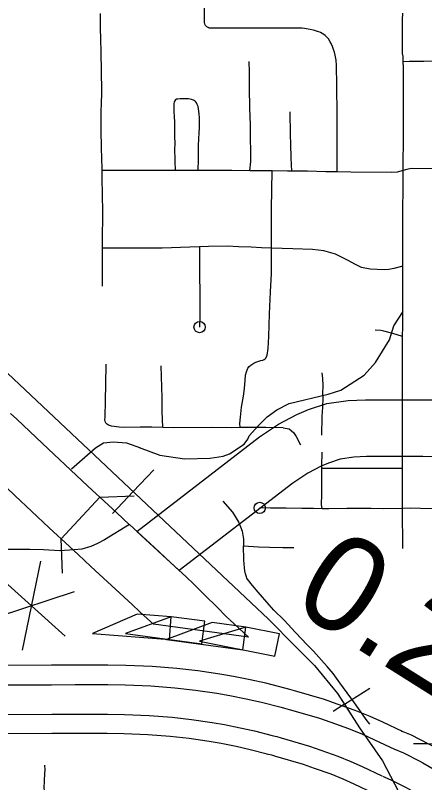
# Model space of a CAD drawing. Extents: x -19 to 366, y -4 to 359.
# Drawn here: x 154.467 to 154.808, y 194.052 to 194.69 of the extents above; entities that cross this region are included whole.
import ezdxf

# ---------------------------------------------------------------- set-up
doc = ezdxf.new("R2010")
doc.units = 0
for name, color, linetype in [('Level 10', 7, 'Continuous'), ('Level 19', 7, 'Continuous'), ('Level 33', 7, 'Continuous'), ('Level 35', 7, 'Continuous'), ('Level 37', 7, 'Continuous'), ('Level 40', 7, 'Continuous'), ('Level 42', 7, 'Continuous'), ('Level 48', 7, 'Continuous'), ('Level 60', 7, 'Continuous')]:
    doc.layers.add(name, color=color, linetype=linetype)

msp = doc.modelspace()

# ---------------------------------------------------------------- linework, layer by layer
at = {"layer": 'Level 10'}
for p, q in [((154.50503, 194.25437), (154.53721, 194.28909)), ((154.52965, 194.23156), (154.52964, 194.23157)), ((154.60254, 194.22872), (154.60903, 194.22276)), ((154.62495, 194.20735), (154.63448, 194.19784)), ((154.57695, 194.18794), (154.57052, 194.19384))]:
    msp.add_line(p, q, dxfattribs=at)
for points in [[(154.60325, 194.22807), (154.56795, 194.26066), (154.67021, 194.3392), (154.68592, 194.34978), (154.70127, 194.35793), (154.71101, 194.36196), (154.72622, 194.36693), (154.74403, 194.36956), (154.7582, 194.37018), (154.78907, 194.37023)], [(154.78907, 194.37023), (154.80641, 194.37021), (154.82577, 194.36999), (154.83499, 194.36973), (154.85576, 194.36934)], [(154.53721, 194.28909), (154.53406, 194.29202), (154.52724, 194.29835), (154.51269, 194.31198), (154.49909, 194.32473), (154.48408, 194.33879), (154.46795, 194.35404), (154.46287, 194.35874)], [(154.50503, 194.25437), (154.50186, 194.2573), (154.49494, 194.26373), (154.48031, 194.27744), (154.46672, 194.29017), (154.45163, 194.3043), (154.43559, 194.31947), (154.43115, 194.32358)], [(154.78908, 194.32288), (154.75926, 194.32283), (154.74854, 194.32237), (154.73712, 194.32067), (154.72743, 194.31752), (154.72148, 194.31505), (154.71031, 194.30912), (154.69788, 194.30075), (154.60325, 194.22807)], [(154.85488, 194.322), (154.83388, 194.32239), (154.82484, 194.32265), (154.80611, 194.32286), (154.78908, 194.32288)], [(154.53721, 194.28909), (154.5513, 194.27603), (154.56171, 194.26641)], [(154.56175, 194.26637), (154.58255, 194.24719), (154.59605, 194.23468), (154.60254, 194.22872)], [(154.52964, 194.23157), (154.51914, 194.24129), (154.50503, 194.25437)], [(154.57052, 194.19384), (154.56395, 194.19988), (154.55041, 194.21242), (154.52965, 194.23156)], [(154.60903, 194.22276), (154.61543, 194.21686), (154.62495, 194.20735)], [(154.63448, 194.19784), (154.64265, 194.18967), (154.64514, 194.18734)], [(154.66082, 194.17261), (154.58187, 194.18341), (154.57695, 194.18794)], [(154.64531, 194.18719), (154.65696, 194.17631), (154.66082, 194.17261)]]:
    msp.add_lwpolyline(points, dxfattribs=at)
at = {"layer": 'Level 19'}
for p, q in [((154.73472, 194.11703), (154.73479, 194.11701)), ((154.78833, 194.09456), (154.78927, 194.09414)), ((154.71582, 194.06346), (154.71575, 194.06348))]:
    msp.add_line(p, q, dxfattribs=at)
for points in [[(154.73479, 194.11701), (154.72413, 194.1208), (154.69929, 194.12806), (154.69521, 194.12918), (154.69233, 194.12995), (154.6911, 194.13029), (154.67539, 194.13427), (154.66233, 194.1372), (154.64837, 194.13994), (154.63703, 194.14189), (154.6188, 194.14456), (154.60112, 194.14658), (154.5806, 194.14817), (154.55885, 194.14909), (154.54389, 194.14935), (154.53907, 194.14937), (154.53441, 194.14938), (154.51654, 194.14934), (154.49695, 194.14922), (154.44958, 194.14898), (154.43224, 194.14892), (154.38617, 194.14949)], [(154.38597, 194.13339), (154.43217, 194.13282), (154.44964, 194.13289), (154.49704, 194.13312), (154.51661, 194.13324), (154.5344, 194.13328), (154.53901, 194.13327), (154.54372, 194.13325), (154.55837, 194.133), (154.57964, 194.13209), (154.59959, 194.13055), (154.61672, 194.1286), (154.6345, 194.126), (154.64545, 194.12411), (154.65902, 194.12144), (154.67165, 194.11861), (154.68698, 194.11473), (154.6881, 194.11442), (154.69098, 194.11365), (154.69489, 194.11257), (154.71917, 194.10548), (154.72939, 194.10184)], [(154.78927, 194.09414), (154.77263, 194.10191), (154.76233, 194.10664), (154.74982, 194.11171), (154.73472, 194.11703)], [(154.38567, 194.10877), (154.43207, 194.1082), (154.44975, 194.10827), (154.49718, 194.1085), (154.51672, 194.10862), (154.53439, 194.10866), (154.53893, 194.10865), (154.54347, 194.10863), (154.55763, 194.10839), (154.57817, 194.10751), (154.59724, 194.10604), (154.61354, 194.10418), (154.63063, 194.10168), (154.64099, 194.09989), (154.65395, 194.09735), (154.66594, 194.09466), (154.68068, 194.09093), (154.68163, 194.09066), (154.68452, 194.08989), (154.68817, 194.08888), (154.71159, 194.08204), (154.72115, 194.07865)], [(154.72937, 194.10185), (154.74412, 194.09665), (154.75595, 194.09186), (154.76587, 194.0873), (154.78246, 194.07956)], [(154.82475, 194.07593), (154.81387, 194.08217), (154.81102, 194.08371), (154.79674, 194.091), (154.78833, 194.09456)], [(154.71575, 194.06348), (154.70663, 194.06672), (154.68378, 194.07339), (154.6803, 194.07435), (154.6774, 194.07513), (154.67656, 194.07536), (154.6622, 194.079), (154.65064, 194.08159), (154.63807, 194.08406), (154.62809, 194.08578), (154.61146, 194.08821), (154.59571, 194.09001), (154.5772, 194.09144), (154.55715, 194.09229), (154.54331, 194.09254), (154.53888, 194.09255), (154.53438, 194.09256), (154.51679, 194.09252), (154.49727, 194.0924), (154.44982, 194.09217), (154.432, 194.0921), (154.38548, 194.09267)], [(154.72117, 194.07864), (154.7354, 194.07362), (154.74618, 194.06925), (154.75552, 194.06496), (154.77204, 194.05725)], [(154.78205, 194.07974), (154.78993, 194.0764), (154.80354, 194.06945), (154.80604, 194.06811), (154.81673, 194.06197)], [(154.76523, 194.04266), (154.74876, 194.05035), (154.7398, 194.05446), (154.7297, 194.05856), (154.71582, 194.06346)], [(154.77245, 194.05707), (154.77952, 194.05407), (154.7921, 194.04765), (154.79407, 194.04659), (154.80448, 194.04061)]]:
    msp.add_lwpolyline(points, dxfattribs=at)
at = {"layer": 'Level 33'}
for points in [[(154.62558, 194.68101), (154.62514, 194.68166), (154.62463, 194.68267), (154.62425, 194.68424), (154.62422, 194.68758), (154.62423, 194.6899), (154.62422, 194.69325), (154.62421, 194.69844), (154.62417, 194.70215), (154.62416, 194.70793), (154.62417, 194.71151), (154.62414, 194.72294), (154.62414, 194.72436), (154.62432, 194.73112), (154.62468, 194.73398), (154.62506, 194.73573), (154.62574, 194.73826)], [(154.53904, 194.56081), (154.53886, 194.57242), (154.53862, 194.57803), (154.53846, 194.58333), (154.53821, 194.59084), (154.53817, 194.59551), (154.53818, 194.59971), (154.5382, 194.60552), (154.53817, 194.60976), (154.53845, 194.61683), (154.53862, 194.61921), (154.53875, 194.62277), (154.53874, 194.62781), (154.53875, 194.63228), (154.5386, 194.63867), (154.53857, 194.64282), (154.53849, 194.64723), (154.53826, 194.65567), (154.53814, 194.66125), (154.53792, 194.6686), (154.53791, 194.67058), (154.53783, 194.67876), (154.53775, 194.68469), (154.53766, 194.69164)], [(154.78979, 194.65142), (154.78973, 194.65574), (154.78918, 194.65836), (154.78918, 194.65925), (154.78918, 194.66089), (154.78909, 194.66625), (154.78909, 194.66858), (154.78912, 194.67548), (154.78913, 194.67897), (154.78921, 194.68265), (154.78926, 194.6866), (154.78941, 194.69169)], [(154.72521, 194.67268), (154.72472, 194.67312), (154.72358, 194.67399), (154.72225, 194.67498), (154.72074, 194.6757), (154.71951, 194.67621), (154.71832, 194.67666), (154.71578, 194.67742), (154.71466, 194.67773), (154.71216, 194.67833), (154.70759, 194.67906), (154.70555, 194.67918), (154.70185, 194.67925), (154.70149, 194.67924), (154.696, 194.67924), (154.68593, 194.67937), (154.68055, 194.67933), (154.67587, 194.67929), (154.65638, 194.67925), (154.64968, 194.67917), (154.64004, 194.67918), (154.63629, 194.67921), (154.63077, 194.67927), (154.62885, 194.67928), (154.62804, 194.67944), (154.62733, 194.67974), (154.62668, 194.68004), (154.62622, 194.68038), (154.62558, 194.68101)], [(154.73479, 194.55972), (154.73478, 194.58015), (154.73478, 194.5839), (154.7348, 194.58654), (154.73482, 194.60235), (154.73476, 194.60676), (154.7347, 194.61359), (154.73456, 194.6253), (154.73456, 194.62938), (154.73453, 194.63487), (154.73428, 194.6448), (154.73421, 194.64819), (154.73391, 194.6527), (154.73321, 194.65695), (154.7324, 194.65943), (154.7318, 194.66151), (154.73089, 194.664), (154.72971, 194.66643), (154.729, 194.66799), (154.7274, 194.67054), (154.72669, 194.67134), (154.72521, 194.67268)], [(154.66201, 194.56067), (154.66287, 194.56837), (154.66273, 194.58175), (154.66272, 194.58267), (154.66256, 194.59279), (154.66253, 194.59781), (154.66226, 194.60682), (154.66214, 194.61153), (154.66198, 194.61706), (154.66181, 194.62525), (154.66175, 194.62957), (154.66171, 194.63328), (154.66165, 194.63926), (154.66162, 194.64261), (154.66161, 194.65156)], [(154.78978, 194.5609), (154.78978, 194.56714), (154.78984, 194.58555), (154.78986, 194.59199), (154.78989, 194.59993), (154.78995, 194.60825), (154.78999, 194.61794), (154.78999, 194.62327), (154.78999, 194.62908), (154.78998, 194.63321), (154.78998, 194.63634), (154.78997, 194.64058), (154.7899, 194.64466), (154.78984, 194.64672), (154.78979, 194.65142)], [(154.85579, 194.65164), (154.85237, 194.65183), (154.84977, 194.65173), (154.84821, 194.65173), (154.84624, 194.65177), (154.84311, 194.65185), (154.83748, 194.65187), (154.83348, 194.65185), (154.83274, 194.65187), (154.83139, 194.65183), (154.82857, 194.65182), (154.82436, 194.65188), (154.82218, 194.65188), (154.81796, 194.65185), (154.81519, 194.6518), (154.80686, 194.65166), (154.80385, 194.65162), (154.79973, 194.65154), (154.79469, 194.6515), (154.78979, 194.65142)], [(154.61897, 194.56099), (154.61926, 194.57028), (154.61938, 194.58045), (154.6194, 194.58139), (154.61969, 194.58745), (154.61994, 194.59184), (154.62015, 194.59674), (154.62025, 194.60044), (154.62016, 194.60482), (154.61988, 194.6081), (154.61933, 194.61226), (154.61892, 194.61406), (154.61825, 194.61591), (154.61771, 194.61722), (154.6168, 194.6183), (154.61612, 194.61895), (154.61515, 194.6195), (154.61353, 194.62003), (154.61227, 194.62028), (154.61103, 194.62041), (154.60719, 194.62048), (154.60558, 194.62044), (154.60402, 194.62042), (154.6022, 194.62037), (154.60132, 194.62026), (154.601, 194.62011), (154.60023, 194.61957), (154.59961, 194.6189), (154.59916, 194.61807), (154.59886, 194.61639), (154.59872, 194.61318), (154.59873, 194.61197), (154.59881, 194.61008), (154.59906, 194.60562), (154.59924, 194.6013), (154.59929, 194.5995), (154.59933, 194.59504), (154.59932, 194.59383), (154.59938, 194.59039), (154.59944, 194.58739), (154.59949, 194.58489), (154.59946, 194.58201), (154.59943, 194.57985), (154.59946, 194.56872), (154.6, 194.56095)], [(154.697, 194.56041), (154.69631, 194.57152), (154.69609, 194.58275), (154.69608, 194.58385), (154.69604, 194.58514), (154.69602, 194.58822), (154.696, 194.59606), (154.69601, 194.59657), (154.69574, 194.60395), (154.69557, 194.60981)], [(154.6, 194.56095), (154.58903, 194.56085), (154.57352, 194.56082), (154.55488, 194.56086), (154.53904, 194.56081)], [(154.5394, 194.4964), (154.5395, 194.50123), (154.53966, 194.5267), (154.53913, 194.55456), (154.53904, 194.56081)], [(154.61897, 194.56099), (154.60558, 194.56101), (154.6, 194.56095)], [(154.66201, 194.56067), (154.64718, 194.56079), (154.62614, 194.56099), (154.61897, 194.56099)], [(154.68049, 194.56052), (154.67556, 194.56055), (154.66201, 194.56067)], [(154.68009, 194.49614), (154.68007, 194.50334), (154.68018, 194.52893), (154.68049, 194.56052)], [(154.697, 194.56041), (154.69326, 194.56045), (154.68049, 194.56052)], [(154.78978, 194.5609), (154.78475, 194.55946), (154.77997, 194.55932), (154.74622, 194.55953), (154.73479, 194.55972)], [(154.78937, 194.48118), (154.7894, 194.49921), (154.78943, 194.52741), (154.7898, 194.54667), (154.78978, 194.5609)], [(154.92271, 194.56181), (154.90179, 194.5619), (154.86377, 194.56224), (154.83021, 194.56241), (154.79622, 194.56246), (154.79285, 194.56178), (154.78978, 194.5609)], [(154.73479, 194.55972), (154.72525, 194.55988), (154.71017, 194.56029), (154.697, 194.56041)], [(154.61999, 194.49739), (154.61209, 194.49706), (154.58912, 194.49633), (154.57526, 194.49639), (154.55759, 194.4964), (154.5394, 194.4964)], [(154.68009, 194.49614), (154.67162, 194.49663), (154.66318, 194.49698), (154.6526, 194.49747), (154.6435, 194.49792), (154.62754, 194.49771), (154.61999, 194.49739)], [(154.61999, 194.49739), (154.62014, 194.47904), (154.62028, 194.45379), (154.62037, 194.43985), (154.62024, 194.43067)], [(154.53938, 194.46461), (154.53928, 194.49009), (154.5394, 194.4964)], [(154.65391, 194.34698), (154.65376, 194.3503), (154.65427, 194.3556), (154.65522, 194.36403), (154.6568, 194.3731), (154.65753, 194.37953), (154.65801, 194.38647), (154.65852, 194.39071), (154.65915, 194.39338), (154.66044, 194.39633), (154.66139, 194.39783), (154.66289, 194.39907), (154.66531, 194.40052), (154.66704, 194.40141), (154.66945, 194.40228), (154.67111, 194.40282), (154.6729, 194.4032), (154.67405, 194.40363), (154.67489, 194.40413), (154.67544, 194.40482), (154.6765, 194.4072), (154.6774, 194.41275), (154.67781, 194.42282), (154.67853, 194.44154), (154.67932, 194.46008), (154.67994, 194.47511), (154.68014, 194.48903), (154.68009, 194.49614)], [(154.78937, 194.48118), (154.78203, 194.4793), (154.77766, 194.47841), (154.77375, 194.4782), (154.76218, 194.47882), (154.75512, 194.4803), (154.74991, 194.48266), (154.74346, 194.4862), (154.73331, 194.49127), (154.72376, 194.49396), (154.71434, 194.49524), (154.69786, 194.49585), (154.68009, 194.49614)], [(154.78927, 194.42277), (154.78928, 194.4312), (154.78937, 194.48118)], [(154.78927, 194.42277), (154.78095, 194.42528), (154.77359, 194.42735), (154.77259, 194.42761), (154.77119, 194.42776), (154.76626, 194.42805)], [(154.78911, 194.34656), (154.7891, 194.35012), (154.78916, 194.37817), (154.78924, 194.407), (154.78927, 194.42277)], [(154.54242, 194.35053), (154.54214, 194.35099), (154.54163, 194.35221), (154.54137, 194.35376), (154.54147, 194.35543), (154.54188, 194.36995), (154.54226, 194.38278), (154.5423, 194.39964)], [(154.58953, 194.34707), (154.58913, 194.36074), (154.5891, 194.37173), (154.58831, 194.39842)], [(154.72207, 194.34067), (154.72239, 194.35615), (154.72284, 194.36398), (154.72299, 194.37166), (154.72283, 194.3754), (154.72295, 194.38189), (154.72277, 194.38775), (154.72232, 194.39265)], [(154.58953, 194.34707), (154.58041, 194.34722), (154.57079, 194.34727), (154.55678, 194.34716), (154.55315, 194.34733), (154.55101, 194.34755), (154.54896, 194.34793), (154.54687, 194.34831), (154.54438, 194.34914), (154.54344, 194.34962), (154.54262, 194.35019), (154.54242, 194.35053)], [(154.65391, 194.34698), (154.64695, 194.34693), (154.63044, 194.34695), (154.59854, 194.34691), (154.58953, 194.34707)], [(154.6897, 194.34676), (154.67548, 194.34712), (154.65391, 194.34698)], [(154.6897, 194.34676), (154.69487, 194.34597), (154.69838, 194.34299), (154.70055, 194.33947), (154.7041, 194.33263)], [(154.78914, 194.27983), (154.78909, 194.28551), (154.7891, 194.31139), (154.78909, 194.3133), (154.78908, 194.31997), (154.7891, 194.33966), (154.78911, 194.34656)], [(154.72213, 194.27949), (154.72183, 194.28295), (154.72187, 194.29134), (154.72207, 194.30894), (154.72211, 194.31336), (154.72211, 194.31496), (154.72228, 194.32649)], [(154.72211, 194.31321), (154.78909, 194.31321)], [(154.63952, 194.28578), (154.64751, 194.27665), (154.65292, 194.26799), (154.65563, 194.26095), (154.65671, 194.25418), (154.65683, 194.24855)], [(154.72213, 194.27949), (154.7149, 194.2796), (154.70538, 194.27964), (154.69232, 194.27994), (154.67929, 194.28009), (154.67024, 194.28014)], [(154.78914, 194.27983), (154.77359, 194.27947), (154.76295, 194.27964), (154.75393, 194.27966), (154.74292, 194.27965), (154.72791, 194.2794), (154.72213, 194.27949)], [(154.85562, 194.27912), (154.8475, 194.27901), (154.83114, 194.27945), (154.81655, 194.27951), (154.80406, 194.27977), (154.79555, 194.27997), (154.78914, 194.27983)], [(154.78943, 194.24648), (154.78914, 194.27983)], [(154.56175, 194.26637), (154.54096, 194.25366), (154.53529, 194.25068), (154.52961, 194.24815), (154.52205, 194.24599), (154.51568, 194.24521), (154.50391, 194.24451), (154.49039, 194.24522), (154.47877, 194.24566), (154.46089, 194.24565), (154.45442, 194.24566)], [(154.66887, 194.21022), (154.66419, 194.21561), (154.66, 194.22093), (154.65956, 194.22164), (154.65914, 194.22274), (154.65838, 194.22529), (154.65788, 194.22789), (154.65757, 194.23022), (154.65713, 194.23687), (154.65683, 194.24855)], [(154.65683, 194.24855), (154.66933, 194.24793), (154.67839, 194.24766), (154.68962, 194.24728), (154.69872, 194.24714)], [(154.67807, 194.1996), (154.66887, 194.21022)], [(154.72182, 194.15341), (154.71516, 194.16097), (154.70986, 194.1662), (154.7001, 194.17663), (154.69058, 194.18672), (154.68195, 194.19514), (154.67807, 194.1996)], [(154.72641, 194.1482), (154.72182, 194.15341)], [(154.76181, 194.1004), (154.75899, 194.10423), (154.75456, 194.11046), (154.74927, 194.11789), (154.73707, 194.13463), (154.73144, 194.14251), (154.72641, 194.1482)], [(154.81709, 194.0835), (154.80933, 194.08395), (154.80822, 194.08395), (154.80583, 194.08394), (154.80298, 194.08393), (154.80024, 194.08392), (154.79822, 194.08391)], [(154.49334, 194.03105), (154.49135, 194.04371), (154.4908, 194.04709), (154.49148, 194.05919), (154.49153, 194.06214), (154.49127, 194.06611)]]:
    msp.add_lwpolyline(points, dxfattribs=at)
for centre in [(154.62024, 194.43067), (154.67024, 194.28014)]:
    msp.add_circle(centre, 0.00473, dxfattribs=at)
at = {"layer": 'Level 35'}
for points in [[(154.66151, 194.34015), (154.66912, 194.34878), (154.67637, 194.35603), (154.68463, 194.36187), (154.69481, 194.36708), (154.72732, 194.37473), (154.73771, 194.37823), (154.75712, 194.39072), (154.76669, 194.40104), (154.77828, 194.42012), (154.78197, 194.43154), (154.78964, 194.44356)], [(154.57002, 194.33047), (154.58717, 194.32399), (154.60775, 194.32093), (154.62898, 194.3215), (154.63996, 194.32311), (154.64506, 194.32504), (154.6573, 194.33311), (154.66048, 194.3375), (154.66151, 194.34015)], [(154.51343, 194.31283), (154.53355, 194.33014), (154.54028, 194.33428), (154.54829, 194.33505), (154.55934, 194.33428), (154.57102, 194.33009)]]:
    msp.add_lwpolyline(points, dxfattribs=at)
at = {"layer": 'Level 37'}
for points in [[(154.53721, 194.28909), (154.5656, 194.29017)], [(154.5061, 194.22598), (154.50503, 194.25437)]]:
    msp.add_lwpolyline(points, dxfattribs=at)
at = {"layer": 'Level 40'}
for p, q in [((154.5649, 194.29377), (154.58203, 194.31198)), ((154.5649, 194.29377), (154.54777, 194.27556)), ((154.74085, 194.11682), (154.76191, 194.1303)), ((154.74085, 194.11682), (154.73146, 194.11081))]:
    msp.add_line(p, q, dxfattribs=at)
for points in [[(153.82089, 195.43242), (153.85739, 195.36963), (153.94062, 195.22089), (154.06212, 194.99912), (154.16182, 194.81876), (154.27799, 194.61123), (154.29401, 194.58541), (154.3127, 194.55824), (154.33273, 194.52885), (154.367, 194.48966), (154.39905, 194.45181), (154.44089, 194.41039), (154.67767, 194.18772), (154.69993, 194.16501), (154.71595, 194.14898), (154.73509, 194.12582), (154.75334, 194.09732), (154.77247, 194.06971), (154.79873, 194.01939), (154.82811, 193.94992), (154.91401, 193.74417), (154.99769, 193.54333)], [(154.00994, 195.09436), (154.06212, 194.99912), (154.16182, 194.81876), (154.27799, 194.61123), (154.29401, 194.58541), (154.3127, 194.55824), (154.33273, 194.52885), (154.367, 194.48966), (154.39905, 194.45181), (154.44089, 194.41039), (154.67767, 194.18772), (154.69993, 194.16501), (154.71595, 194.14898), (154.73509, 194.12582), (154.74621, 194.10846)]]:
    msp.add_lwpolyline(points, dxfattribs=at)
at = {"layer": 'Level 42'}
for p, q in [((154.56817, 194.19182), (154.53101, 194.17571)), ((154.59649, 194.18962), (154.56817, 194.19182)), ((154.59649, 194.18962), (154.5585, 194.17561)), ((154.63067, 194.18473), (154.59268, 194.17071)), ((154.59502, 194.17074), (154.59649, 194.18962)), ((154.62465, 194.18584), (154.59649, 194.18962)), ((154.62213, 194.16707), (154.62465, 194.18584)), ((154.65883, 194.18095), (154.63067, 194.18473)), ((154.65883, 194.18095), (154.62001, 194.16944)), ((154.65631, 194.16218), (154.65883, 194.18095)), ((154.68668, 194.17535), (154.65883, 194.18095)), ((154.53101, 194.17571), (154.59502, 194.17074)), ((154.5585, 194.17561), (154.62213, 194.16707)), ((154.68295, 194.15678), (154.68668, 194.17535)), ((154.59268, 194.17071), (154.65631, 194.16218)), ((154.62001, 194.16944), (154.68295, 194.15678))]:
    msp.add_line(p, q, dxfattribs=at)
at = {"layer": 'Level 48'}
for p, q in [((154.48785, 194.23588), (154.47237, 194.16172)), ((154.45187, 194.22404), (154.50835, 194.17355)), ((154.44413, 194.18696), (154.51609, 194.21063))]:
    msp.add_line(p, q, dxfattribs=at)
at = {"layer": 'Level 60'}
for points in [[(156.50946, 189.3937), (156.44759, 191.65634), (156.2114, 200.27623), (155.97446, 208.89626), (155.73678, 217.51643), (155.49836, 226.13674), (155.2592, 234.75719), (155.01929, 243.37778), (154.77865, 251.9985), (154.53727, 260.61937), (154.29515, 269.24038), (154.0523, 277.86152), (153.80871, 286.48281), (153.56438, 295.10424), (153.31933, 303.72581), (153.07354, 312.34752), (152.82702, 320.96938), (152.57978, 329.59137), (152.3318, 338.21351), (152.0831, 346.83579)], [(0, 189.51617), (7.11214, 189.52059), (14.22427, 189.53386), (21.33637, 189.55597), (28.44845, 189.58693), (35.56048, 189.62672), (42.67245, 189.67537), (49.78436, 189.73285), (56.89619, 189.79918), (64.00793, 189.87436), (71.11958, 189.95838), (78.23111, 190.05124), (85.34253, 190.15294), (92.45381, 190.26349), (99.56495, 190.38288), (106.67593, 190.51112), (113.78675, 190.6482), (120.89739, 190.79412), (128.00785, 190.94888), (135.11811, 191.11248), (142.22816, 191.28493), (149.33799, 191.46621), (156.44759, 191.65634), (163.55694, 191.85531), (170.66605, 192.06312), (177.77489, 192.27977), (184.88345, 192.50526), (191.99173, 192.73959), (199.09971, 192.98276), (206.20739, 193.23477), (213.31474, 193.49561), (220.42177, 193.7653), (227.52845, 194.04382), (234.63479, 194.33118), (241.74076, 194.62738), (248.84635, 194.93241), (255.95157, 195.24628), (263.05638, 195.56898), (270.16079, 195.90052), (277.26478, 196.24089), (284.36834, 196.5901), (291.47147, 196.94814), (298.57414, 197.31501), (305.67635, 197.69072), (312.77809, 198.07525), (319.87934, 198.46862), (326.9801, 198.87082), (334.08035, 199.28185), (341.18009, 199.7017)]]:
    msp.add_spline(points, degree=3, dxfattribs=at)

# ---------------------------------------------------------------- texts
at = {"layer": 'Level 48'}
msp.add_text('0.2', height=0.08, rotation=327.82664, dxfattribs=at).set_placement((154.69465, 194.19867))

doc.saveas('drawing.dxf')
